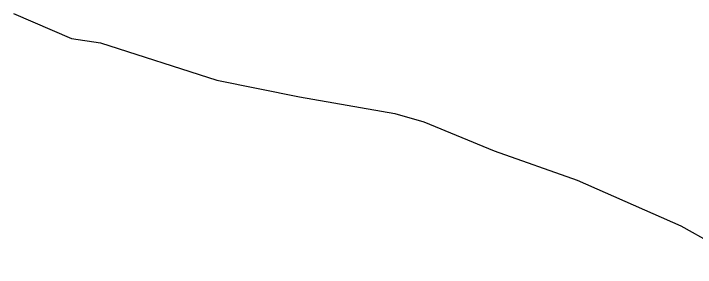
# Model space of a CAD drawing. Extents: x 3355724 to 3393621, y 594744 to 620174.
# Drawn here: x 3366356.5 to 3366450.7, y 602693.6 to 602728.6 of the extents above; entities that cross this region are included whole.
import ezdxf

# ---------------------------------------------------------------- set-up
doc = ezdxf.new("R2010")
doc.units = 0
doc.layers.add('V-SITE-VEGE', color=7, linetype='Continuous')

msp = doc.modelspace()

# ---------------------------------------------------------------- linework, layer by layer
at = {"layer": 'V-SITE-VEGE'}
for p, q in [((3366356.489, 602728.597), (3366364.503, 602725.158)), ((3366364.503, 602725.158), (3366368.509, 602724.582)), ((3366368.509, 602724.582), (3366384.539, 602719.424)), ((3366384.539, 602719.424), (3366395.987, 602717.128)), ((3366395.987, 602717.128), (3366409.156, 602714.83)), ((3366409.156, 602714.83), (3366413.162, 602713.683)), ((3366413.162, 602713.683), (3366422.894, 602709.671)), ((3366422.894, 602709.671), (3366434.342, 602705.659)), ((3366434.342, 602705.659), (3366448.651, 602699.353)), ((3366448.651, 602699.353), (3366458.955, 602693.625))]:
    msp.add_line(p, q, dxfattribs=at)

doc.saveas('drawing.dxf')
